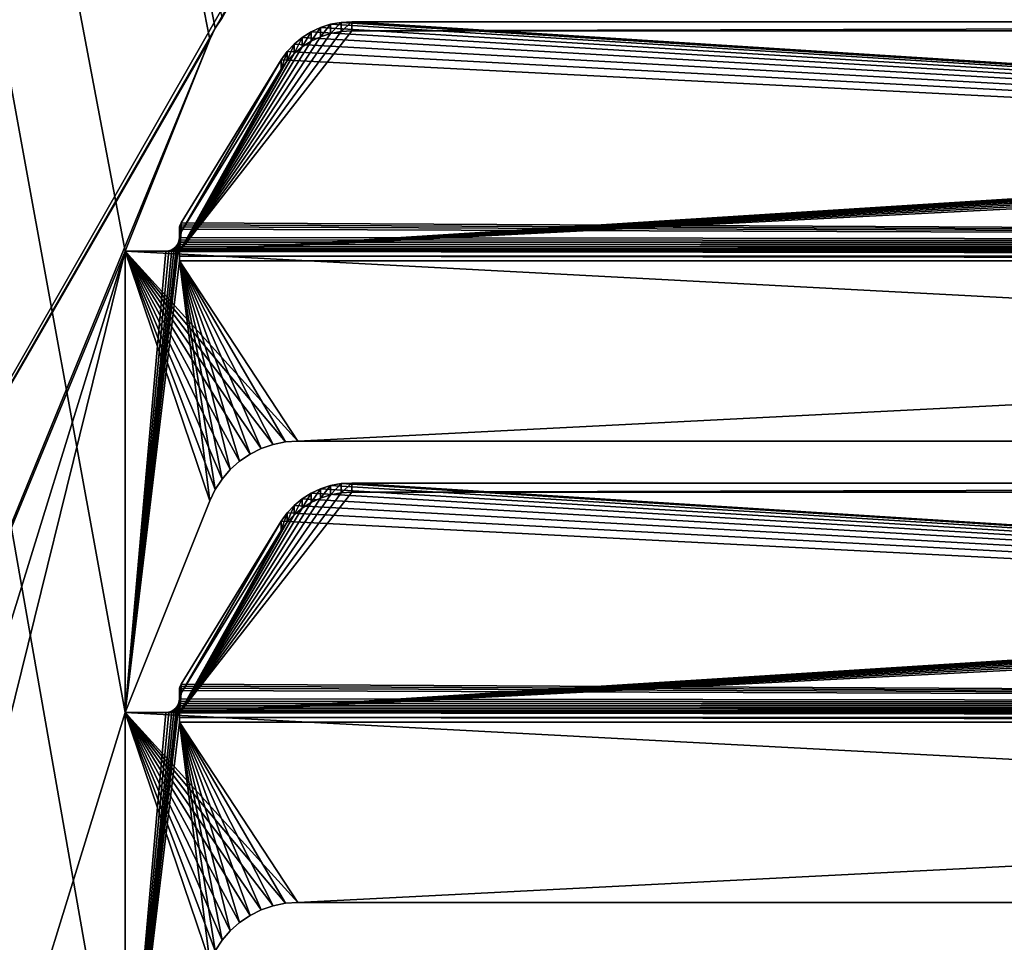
# Model space of a CAD drawing. Extents: x -547 to 547, y 0 to 578.
# Tile 267 of 472: x 87 to 123, y 72 to 106. Entities that reach past the tile are written whole.
import ezdxf

# ---------------------------------------------------------------- set-up
doc = ezdxf.new("R2010")
doc.units = 0
doc.header["$LTSCALE"] = 65.185185
for name, color, linetype in [('3', 7, 'CONTINUOUS'), ('332', 7, 'CONTINUOUS'), ('339', 7, 'CONTINUOUS'), ('464', 7, 'CONTINUOUS'), ('465', 7, 'CONTINUOUS'), ('503', 7, 'CONTINUOUS'), ('504', 7, 'CONTINUOUS'), ('505', 7, 'CONTINUOUS'), ('506', 7, 'CONTINUOUS'), ('507', 7, 'CONTINUOUS'), ('509', 7, 'CONTINUOUS'), ('510', 7, 'CONTINUOUS'), ('511', 7, 'CONTINUOUS'), ('512', 7, 'CONTINUOUS'), ('513', 7, 'CONTINUOUS'), ('543', 7, 'CONTINUOUS'), ('544', 7, 'CONTINUOUS'), ('545', 7, 'CONTINUOUS'), ('546', 7, 'CONTINUOUS'), ('548', 7, 'CONTINUOUS'), ('549', 7, 'CONTINUOUS'), ('550', 7, 'CONTINUOUS'), ('551', 7, 'CONTINUOUS'), ('552', 7, 'CONTINUOUS'), ('624', 7, 'CONTINUOUS'), ('626', 7, 'CONTINUOUS'), ('636', 7, 'CONTINUOUS'), ('638', 7, 'CONTINUOUS'), ('697', 7, 'CONTINUOUS'), ('698', 7, 'CONTINUOUS'), ('709', 7, 'CONTINUOUS'), ('710', 7, 'CONTINUOUS'), ('9', 7, 'CONTINUOUS')]:
    doc.layers.add(name, color=color, linetype=linetype)

msp = doc.modelspace()

# ---------------------------------------------------------------- linework, layer by layer
at = {"layer": '3', "color": 7, "linetype": 'CONTINUOUS'}
for points in [[(528.7, 1.5, -68), (-528.7, 1.5, -68), (528.7, 576.5, -68), (528.7, 1.5, -68)], [(528.7, 576.5, -68), (-528.7, 1.5, -68), (-528.7, 576.5, -68), (528.7, 576.5, -68)]]:
    msp.add_3dface(points, dxfattribs=at)
at = {"layer": '332', "color": 7, "linetype": 'CONTINUOUS'}
for points in [[(90.5, 12, 68), (90.5, 29, 68), (0, 576.5, 68), (90.5, 12, 68)], [(69.5, 97, 68), (90.5, 12, 68), (0, 576.5, 68), (69.5, 97, 68)], [(90.5, 29, 68), (90.5, 46, 68), (0, 576.5, 68), (90.5, 29, 68)], [(90.5, 46, 68), (90.5, 63, 68), (0, 576.5, 68), (90.5, 46, 68)], [(90.5, 63, 68), (90.5, 80, 68), (0, 576.5, 68), (90.5, 63, 68)], [(90.5, 80, 68), (90.5, 97, 68), (0, 576.5, 68), (90.5, 80, 68)], [(225.927, 105.604, 68), (226.18, 105.217, 68), (0, 576.5, 68), (225.927, 105.604, 68)], [(0, 576.5, 68), (226.18, 105.217, 68), (525, 1.5, 68), (0, 576.5, 68)], [(93.82, 105.217, 68), (94.073, 105.604, 68), (0, 576.5, 68), (93.82, 105.217, 68)], [(93.62, 104.8, 68), (93.82, 105.217, 68), (0, 576.5, 68), (93.62, 104.8, 68)], [(90.5, 97, 68), (93.62, 104.8, 68), (0, 576.5, 68), (90.5, 97, 68)], [(525, 576.5, 68), (0, 576.5, 68), (525, 1.5, 68), (525, 576.5, 68)], [(69.5, 80, 68), (90.5, 12, 68), (69.5, 97, 68), (69.5, 80, 68)], [(96.87, 90, 68), (223.13, 90, 68), (90.5, 97, 68), (96.87, 90, 68)], [(223.13, 90, 68), (229.5, 97, 68), (90.5, 97, 68), (223.13, 90, 68)], [(96.408, 89.969, 68), (96.87, 90, 68), (90.5, 97, 68), (96.408, 89.969, 68)], [(95.955, 89.878, 68), (96.408, 89.969, 68), (90.5, 97, 68), (95.955, 89.878, 68)], [(95.517, 89.728, 68), (95.955, 89.878, 68), (90.5, 97, 68), (95.517, 89.728, 68)], [(95.103, 89.522, 68), (95.517, 89.728, 68), (90.5, 97, 68), (95.103, 89.522, 68)], [(94.72, 89.262, 68), (95.103, 89.522, 68), (90.5, 97, 68), (94.72, 89.262, 68)], [(94.375, 88.955, 68), (94.72, 89.262, 68), (90.5, 97, 68), (94.375, 88.955, 68)], [(94.073, 88.604, 68), (94.375, 88.955, 68), (90.5, 97, 68), (94.073, 88.604, 68)], [(93.82, 88.217, 68), (94.073, 88.604, 68), (90.5, 97, 68), (93.82, 88.217, 68)], [(93.62, 87.8, 68), (93.82, 88.217, 68), (90.5, 97, 68), (93.62, 87.8, 68)], [(90.5, 80, 68), (93.62, 87.8, 68), (90.5, 97, 68), (90.5, 80, 68)], [(69.5, 63, 68), (90.5, 12, 68), (69.5, 80, 68), (69.5, 63, 68)], [(96.87, 73, 68), (223.13, 73, 68), (90.5, 80, 68), (96.87, 73, 68)], [(223.13, 73, 68), (229.5, 80, 68), (90.5, 80, 68), (223.13, 73, 68)], [(96.408, 72.969, 68), (96.87, 73, 68), (90.5, 80, 68), (96.408, 72.969, 68)], [(95.955, 72.878, 68), (96.408, 72.969, 68), (90.5, 80, 68), (95.955, 72.878, 68)], [(95.517, 72.728, 68), (95.955, 72.878, 68), (90.5, 80, 68), (95.517, 72.728, 68)], [(95.103, 72.522, 68), (95.517, 72.728, 68), (90.5, 80, 68), (95.103, 72.522, 68)], [(94.72, 72.262, 68), (95.103, 72.522, 68), (90.5, 80, 68), (94.72, 72.262, 68)], [(94.375, 71.955, 68), (94.72, 72.262, 68), (90.5, 80, 68), (94.375, 71.955, 68)], [(94.073, 71.604, 68), (94.375, 71.955, 68), (90.5, 80, 68), (94.073, 71.604, 68)], [(93.82, 71.217, 68), (94.073, 71.604, 68), (90.5, 80, 68), (93.82, 71.217, 68)], [(93.62, 70.8, 68), (93.82, 71.217, 68), (90.5, 80, 68), (93.62, 70.8, 68)], [(90.5, 63, 68), (93.62, 70.8, 68), (90.5, 80, 68), (90.5, 63, 68)]]:
    msp.add_3dface(points, dxfattribs=at)
at = {"layer": '339', "color": 3, "linetype": 'CONTINUOUS'}
for points in [[(-94.073, 105.604, 67), (349, 551.5, 67), (-93.82, 105.217, 67), (-94.073, 105.604, 67)], [(-93.82, 105.217, 67), (349, 551.5, 67), (-93.62, 104.8, 67), (-93.82, 105.217, 67)], [(-93.62, 104.8, 67), (349, 551.5, 67), (-90.5, 97, 67), (-93.62, 104.8, 67)], [(-90.5, 80, 67), (349, 551.5, 67), (-65.625, 105.955, 67), (-90.5, 80, 67)], [(349, 551.5, 67), (-90.5, 80, 67), (-90.5, 97, 67), (349, 551.5, 67)], [(65.927, 105.604, 67), (349, 551.5, 67), (66.18, 105.217, 67), (65.927, 105.604, 67)], [(66.18, 105.217, 67), (349, 551.5, 67), (66.38, 104.8, 67), (66.18, 105.217, 67)], [(66.38, 104.8, 67), (349, 551.5, 67), (69.5, 97, 67), (66.38, 104.8, 67)], [(349, 551.5, 67), (69.5, 63, 67), (69.5, 80, 67), (349, 551.5, 67)], [(69.5, 63, 67), (349, 551.5, 67), (93.82, 105.217, 67), (69.5, 63, 67)], [(349, 551.5, 67), (69.5, 80, 67), (69.5, 97, 67), (349, 551.5, 67)], [(93.82, 105.217, 67), (349, 551.5, 67), (94.073, 105.604, 67), (93.82, 105.217, 67)], [(93.62, 104.8, 67), (69.5, 63, 67), (93.82, 105.217, 67), (93.62, 104.8, 67)], [(69.5, 46, 67), (69.5, 63, 67), (93.62, 104.8, 67), (69.5, 46, 67)], [(90.5, 97, 67), (69.5, 46, 67), (93.62, 104.8, 67), (90.5, 97, 67)], [(92.5, 96.647, 67), (90.5, 80, 67), (92.487, 97.389, 67), (92.5, 96.647, 67)], [(92.487, 97.389, 67), (90.5, 80, 67), (92.45, 97.283, 67), (92.487, 97.389, 67)], [(92.45, 97.283, 67), (90.5, 80, 67), (92.391, 97.188, 67), (92.45, 97.283, 67)], [(92.5, 97.5, 67), (92.5, 96.647, 67), (92.487, 97.389, 67), (92.5, 97.5, 67)], [(69.5, 12, 67), (69.5, 29, 67), (90.5, 97, 67), (69.5, 12, 67)], [(90.5, 80, 67), (69.5, 12, 67), (90.5, 97, 67), (90.5, 80, 67)], [(69.5, 29, 67), (69.5, 46, 67), (90.5, 97, 67), (69.5, 29, 67)], [(92.391, 97.188, 67), (90.5, 80, 67), (92.312, 97.109, 67), (92.391, 97.188, 67)], [(92.312, 97.109, 67), (90.5, 80, 67), (92.217, 97.05, 67), (92.312, 97.109, 67)], [(92.217, 97.05, 67), (90.5, 80, 67), (92.111, 97.013, 67), (92.217, 97.05, 67)], [(92.111, 97.013, 67), (90.5, 80, 67), (92, 97, 67), (92.111, 97.013, 67)], [(92, 97, 67), (90.5, 80, 67), (90.5, 97, 67), (92, 97, 67)], [(93.62, 87.8, 67), (90.5, 80, 67), (92.5, 96.647, 67), (93.62, 87.8, 67)], [(93.82, 88.217, 67), (93.62, 87.8, 67), (92.5, 96.647, 67), (93.82, 88.217, 67)], [(94.073, 88.604, 67), (93.82, 88.217, 67), (92.5, 96.647, 67), (94.073, 88.604, 67)], [(94.375, 88.955, 67), (94.073, 88.604, 67), (92.5, 96.647, 67), (94.375, 88.955, 67)], [(94.72, 89.262, 67), (94.375, 88.955, 67), (92.5, 96.647, 67), (94.72, 89.262, 67)], [(95.103, 89.522, 67), (94.72, 89.262, 67), (92.5, 96.647, 67), (95.103, 89.522, 67)], [(95.517, 89.728, 67), (95.103, 89.522, 67), (92.5, 96.647, 67), (95.517, 89.728, 67)], [(95.955, 89.878, 67), (95.517, 89.728, 67), (92.5, 96.647, 67), (95.955, 89.878, 67)], [(96.408, 89.969, 67), (95.955, 89.878, 67), (92.5, 96.647, 67), (96.408, 89.969, 67)], [(96.87, 90, 67), (96.408, 89.969, 67), (92.5, 96.647, 67), (96.87, 90, 67)], [(96.87, 90, 67), (92.5, 96.647, 67), (227.5, 96.647, 67), (96.87, 90, 67)], [(223.13, 90, 67), (96.87, 90, 67), (227.5, 96.647, 67), (223.13, 90, 67)], [(92.5, 79.647, 67), (90.5, 63, 67), (92.487, 80.389, 67), (92.5, 79.647, 67)], [(92.487, 80.389, 67), (90.5, 63, 67), (92.45, 80.283, 67), (92.487, 80.389, 67)], [(92.45, 80.283, 67), (90.5, 63, 67), (92.391, 80.188, 67), (92.45, 80.283, 67)], [(92.5, 80.5, 67), (92.5, 79.647, 67), (92.487, 80.389, 67), (92.5, 80.5, 67)], [(90.5, 63, 67), (69.5, 12, 67), (90.5, 80, 67), (90.5, 63, 67)], [(92.391, 80.188, 67), (90.5, 63, 67), (92.312, 80.109, 67), (92.391, 80.188, 67)], [(92.312, 80.109, 67), (90.5, 63, 67), (92.217, 80.05, 67), (92.312, 80.109, 67)], [(92.217, 80.05, 67), (90.5, 63, 67), (92.111, 80.013, 67), (92.217, 80.05, 67)], [(92.111, 80.013, 67), (90.5, 63, 67), (92, 80, 67), (92.111, 80.013, 67)], [(92, 80, 67), (90.5, 63, 67), (90.5, 80, 67), (92, 80, 67)], [(93.62, 70.8, 67), (90.5, 63, 67), (92.5, 79.647, 67), (93.62, 70.8, 67)], [(93.82, 71.217, 67), (93.62, 70.8, 67), (92.5, 79.647, 67), (93.82, 71.217, 67)], [(94.073, 71.604, 67), (93.82, 71.217, 67), (92.5, 79.647, 67), (94.073, 71.604, 67)], [(94.375, 71.955, 67), (94.073, 71.604, 67), (92.5, 79.647, 67), (94.375, 71.955, 67)], [(94.72, 72.262, 67), (94.375, 71.955, 67), (92.5, 79.647, 67), (94.72, 72.262, 67)], [(95.103, 72.522, 67), (94.72, 72.262, 67), (92.5, 79.647, 67), (95.103, 72.522, 67)], [(95.517, 72.728, 67), (95.103, 72.522, 67), (92.5, 79.647, 67), (95.517, 72.728, 67)], [(95.955, 72.878, 67), (95.517, 72.728, 67), (92.5, 79.647, 67), (95.955, 72.878, 67)], [(96.408, 72.969, 67), (95.955, 72.878, 67), (92.5, 79.647, 67), (96.408, 72.969, 67)], [(96.87, 73, 67), (96.408, 72.969, 67), (92.5, 79.647, 67), (96.87, 73, 67)], [(96.87, 73, 67), (92.5, 79.647, 67), (227.5, 79.647, 67), (96.87, 73, 67)], [(223.13, 73, 67), (96.87, 73, 67), (227.5, 79.647, 67), (223.13, 73, 67)]]:
    msp.add_3dface(points, dxfattribs=at)
at = {"layer": '464', "color": 7, "linetype": 'CONTINUOUS'}
for points in [[(223.13, 73, 68), (96.87, 73, 68), (223.13, 73, 67.5), (223.13, 73, 68)], [(96.87, 73, 68), (223.13, 73, 67), (223.13, 73, 67.5), (96.87, 73, 68)], [(223.13, 73, 67), (96.87, 73, 68), (96.87, 73, 67.5), (223.13, 73, 67)], [(96.87, 73, 67), (223.13, 73, 67), (96.87, 73, 67.5), (96.87, 73, 67)]]:
    msp.add_3dface(points, dxfattribs=at)
at = {"layer": '465', "color": 7, "linetype": 'CONTINUOUS'}
for points in [[(96.408, 72.969, 68), (95.955, 72.878, 68), (96.408, 72.969, 67), (96.408, 72.969, 68)], [(95.955, 72.878, 68), (95.955, 72.878, 67), (96.408, 72.969, 67), (95.955, 72.878, 68)], [(96.87, 73, 68), (96.408, 72.969, 68), (96.87, 73, 67.5), (96.87, 73, 68)], [(96.408, 72.969, 68), (96.408, 72.969, 67), (96.87, 73, 67), (96.408, 72.969, 68)], [(96.408, 72.969, 68), (96.87, 73, 67), (96.87, 73, 67.5), (96.408, 72.969, 68)], [(95.517, 72.728, 68), (95.103, 72.522, 68), (95.517, 72.728, 67), (95.517, 72.728, 68)], [(95.103, 72.522, 68), (95.103, 72.522, 67), (95.517, 72.728, 67), (95.103, 72.522, 68)], [(95.955, 72.878, 68), (95.517, 72.728, 68), (95.955, 72.878, 67), (95.955, 72.878, 68)], [(95.517, 72.728, 68), (95.517, 72.728, 67), (95.955, 72.878, 67), (95.517, 72.728, 68)], [(94.72, 72.262, 68), (94.375, 71.955, 68), (94.72, 72.262, 67), (94.72, 72.262, 68)], [(94.375, 71.955, 68), (94.375, 71.955, 67), (94.72, 72.262, 67), (94.375, 71.955, 68)], [(95.103, 72.522, 68), (94.72, 72.262, 68), (95.103, 72.522, 67), (95.103, 72.522, 68)], [(94.72, 72.262, 68), (94.72, 72.262, 67), (95.103, 72.522, 67), (94.72, 72.262, 68)], [(94.375, 71.955, 68), (94.073, 71.604, 68), (94.375, 71.955, 67), (94.375, 71.955, 68)], [(94.073, 71.604, 68), (94.073, 71.604, 67), (94.375, 71.955, 67), (94.073, 71.604, 68)], [(94.073, 71.604, 68), (93.82, 71.217, 68), (94.073, 71.604, 67), (94.073, 71.604, 68)], [(93.82, 71.217, 68), (93.82, 71.217, 67), (94.073, 71.604, 67), (93.82, 71.217, 68)]]:
    msp.add_3dface(points, dxfattribs=at)
at = {"layer": '503', "color": 7, "linetype": 'CONTINUOUS'}
for points in [[(223.13, 90, 68), (96.87, 90, 68), (223.13, 90, 67.5), (223.13, 90, 68)], [(96.87, 90, 68), (223.13, 90, 67), (223.13, 90, 67.5), (96.87, 90, 68)], [(223.13, 90, 67), (96.87, 90, 68), (96.87, 90, 67.5), (223.13, 90, 67)], [(96.87, 90, 67), (223.13, 90, 67), (96.87, 90, 67.5), (96.87, 90, 67)]]:
    msp.add_3dface(points, dxfattribs=at)
at = {"layer": '504', "color": 7, "linetype": 'CONTINUOUS'}
for points in [[(95.517, 89.728, 68), (95.103, 89.522, 68), (95.517, 89.728, 67), (95.517, 89.728, 68)], [(95.103, 89.522, 68), (95.103, 89.522, 67), (95.517, 89.728, 67), (95.103, 89.522, 68)], [(95.955, 89.878, 68), (95.517, 89.728, 68), (95.955, 89.878, 67), (95.955, 89.878, 68)], [(95.517, 89.728, 68), (95.517, 89.728, 67), (95.955, 89.878, 67), (95.517, 89.728, 68)], [(96.408, 89.969, 68), (95.955, 89.878, 68), (96.408, 89.969, 67), (96.408, 89.969, 68)], [(95.955, 89.878, 68), (95.955, 89.878, 67), (96.408, 89.969, 67), (95.955, 89.878, 68)], [(96.87, 90, 68), (96.408, 89.969, 68), (96.87, 90, 67.5), (96.87, 90, 68)], [(96.408, 89.969, 68), (96.408, 89.969, 67), (96.87, 90, 67), (96.408, 89.969, 68)], [(96.408, 89.969, 68), (96.87, 90, 67), (96.87, 90, 67.5), (96.408, 89.969, 68)], [(95.103, 89.522, 68), (94.72, 89.262, 68), (95.103, 89.522, 67), (95.103, 89.522, 68)], [(94.72, 89.262, 68), (94.72, 89.262, 67), (95.103, 89.522, 67), (94.72, 89.262, 68)], [(94.375, 88.955, 68), (94.073, 88.604, 68), (94.375, 88.955, 67), (94.375, 88.955, 68)], [(94.073, 88.604, 68), (94.073, 88.604, 67), (94.375, 88.955, 67), (94.073, 88.604, 68)], [(94.72, 89.262, 68), (94.375, 88.955, 68), (94.72, 89.262, 67), (94.72, 89.262, 68)], [(94.375, 88.955, 68), (94.375, 88.955, 67), (94.72, 89.262, 67), (94.375, 88.955, 68)], [(94.073, 88.604, 68), (93.82, 88.217, 68), (94.073, 88.604, 67), (94.073, 88.604, 68)], [(93.82, 88.217, 68), (93.82, 88.217, 67), (94.073, 88.604, 67), (93.82, 88.217, 68)], [(93.82, 88.217, 68), (93.62, 87.8, 68), (93.82, 88.217, 67), (93.82, 88.217, 68)], [(93.82, 88.217, 67), (93.62, 87.8, 68), (93.62, 87.8, 67.5), (93.82, 88.217, 67)], [(93.62, 87.8, 67), (93.82, 88.217, 67), (93.62, 87.8, 67.5), (93.62, 87.8, 67)]]:
    msp.add_3dface(points, dxfattribs=at)
at = {"layer": '505', "color": 7, "linetype": 'CONTINUOUS'}
for points in [[(93.62, 87.8, 68), (90.5, 80, 68), (93.62, 87.8, 67.5), (93.62, 87.8, 68)], [(90.5, 80, 68), (90.5, 80, 67), (93.62, 87.8, 67), (90.5, 80, 68)], [(90.5, 80, 68), (93.62, 87.8, 67), (93.62, 87.8, 67.5), (90.5, 80, 68)]]:
    msp.add_3dface(points, dxfattribs=at)
at = {"layer": '506', "color": 7, "linetype": 'CONTINUOUS'}
for points in [[(90.5, 80, 68), (229.5, 80, 68), (92, 80, 67.969), (90.5, 80, 68)], [(90.5, 80, 67), (90.5, 80, 68), (92, 80, 67.969), (90.5, 80, 67)], [(92, 80, 67), (90.5, 80, 67), (92, 80, 67.969), (92, 80, 67)], [(229.5, 80, 68), (228, 80, 67.969), (92, 80, 67.969), (229.5, 80, 68)]]:
    msp.add_3dface(points, dxfattribs=at)
at = {"layer": '507', "color": 7, "linetype": 'CONTINUOUS'}
for points in [[(92.5, 80.814, 67.704), (92.5, 80.5, 67), (92.5, 80.5, 67.818), (92.5, 80.814, 67.704)], [(92.5, 80.5, 67), (92.5, 80.814, 67.704), (92.5, 80.472, 66.764), (92.5, 80.5, 67)], [(92.5, 79.647, 67), (92.5, 80.5, 67), (92.5, 79.821, 66.985), (92.5, 79.647, 67)], [(92.5, 79.821, 66.985), (92.5, 80.5, 67), (92.5, 79.989, 66.94), (92.5, 79.821, 66.985)], [(92.5, 79.989, 66.94), (92.5, 80.5, 67), (92.5, 80.472, 66.764), (92.5, 79.989, 66.94)]]:
    msp.add_3dface(points, dxfattribs=at)
at = {"layer": '509', "color": 7, "linetype": 'CONTINUOUS'}
for points in [[(97.351, 88.08, 65.059), (227.529, 80.331, 67.879), (97.703, 88.243, 65), (97.351, 88.08, 65.059)], [(97.703, 88.243, 65), (227.529, 80.331, 67.879), (98.074, 88.361, 64.957), (97.703, 88.243, 65)], [(98.074, 88.361, 64.957), (227.529, 80.331, 67.879), (98.459, 88.433, 64.931), (98.074, 88.361, 64.957)], [(98.459, 88.433, 64.931), (227.529, 80.331, 67.879), (98.851, 88.457, 64.922), (98.459, 88.433, 64.931)], [(98.851, 88.457, 64.922), (227.529, 80.331, 67.879), (221.149, 88.457, 64.922), (98.851, 88.457, 64.922)], [(96.73, 87.632, 65.222), (227.529, 80.331, 67.879), (97.025, 87.875, 65.134), (96.73, 87.632, 65.222)], [(97.025, 87.875, 65.134), (227.529, 80.331, 67.879), (97.351, 88.08, 65.059), (97.025, 87.875, 65.134)], [(96.471, 87.354, 65.323), (227.529, 80.331, 67.879), (96.73, 87.632, 65.222), (96.471, 87.354, 65.323)], [(96.253, 87.048, 65.435), (227.529, 80.331, 67.879), (96.471, 87.354, 65.323), (96.253, 87.048, 65.435)], [(92.567, 81.049, 67.618), (227.529, 80.331, 67.879), (96.253, 87.048, 65.435), (92.567, 81.049, 67.618)], [(92.508, 80.895, 67.674), (227.529, 80.331, 67.879), (92.53, 80.974, 67.645), (92.508, 80.895, 67.674)], [(92.53, 80.974, 67.645), (227.529, 80.331, 67.879), (92.567, 81.049, 67.618), (92.53, 80.974, 67.645)], [(92.5, 80.814, 67.704), (227.529, 80.331, 67.879), (92.508, 80.895, 67.674), (92.5, 80.814, 67.704)], [(92.5, 80.814, 67.704), (92.5, 80.5, 67.818), (227.529, 80.331, 67.879), (92.5, 80.814, 67.704)], [(92.471, 80.331, 67.879), (227.529, 80.331, 67.879), (92.493, 80.414, 67.849), (92.471, 80.331, 67.879)], [(227.529, 80.331, 67.879), (92.5, 80.5, 67.818), (92.493, 80.414, 67.849), (227.529, 80.331, 67.879)]]:
    msp.add_3dface(points, dxfattribs=at)
at = {"layer": '510', "color": 7, "linetype": 'CONTINUOUS'}
for points in [[(92.428, 80.241, 67.91), (92.365, 80.158, 67.934), (227.572, 80.241, 67.91), (92.428, 80.241, 67.91)], [(227.572, 80.241, 67.91), (92.365, 80.158, 67.934), (227.635, 80.158, 67.934), (227.572, 80.241, 67.91)], [(227.529, 80.331, 67.879), (92.471, 80.331, 67.879), (92.428, 80.241, 67.91), (227.529, 80.331, 67.879)], [(227.529, 80.331, 67.879), (92.428, 80.241, 67.91), (227.572, 80.241, 67.91), (227.529, 80.331, 67.879)], [(92, 80, 67.969), (228, 80, 67.969), (227.899, 80.01, 67.967), (92, 80, 67.969)], [(92.101, 80.01, 67.967), (92, 80, 67.969), (227.899, 80.01, 67.967), (92.101, 80.01, 67.967)], [(92.197, 80.041, 67.961), (92.101, 80.01, 67.967), (227.803, 80.041, 67.961), (92.197, 80.041, 67.961)], [(227.803, 80.041, 67.961), (92.101, 80.01, 67.967), (227.899, 80.01, 67.967), (227.803, 80.041, 67.961)], [(92.287, 80.09, 67.95), (92.197, 80.041, 67.961), (227.713, 80.09, 67.95), (92.287, 80.09, 67.95)], [(227.713, 80.09, 67.95), (92.197, 80.041, 67.961), (227.803, 80.041, 67.961), (227.713, 80.09, 67.95)], [(92.365, 80.158, 67.934), (92.287, 80.09, 67.95), (227.635, 80.158, 67.934), (92.365, 80.158, 67.934)], [(227.635, 80.158, 67.934), (92.287, 80.09, 67.95), (227.713, 80.09, 67.95), (227.635, 80.158, 67.934)]]:
    msp.add_3dface(points, dxfattribs=at)
at = {"layer": '511', "color": 7, "linetype": 'CONTINUOUS'}
for points in [[(92.5, 79.821, 66.985), (92.5, 79.989, 66.94), (227.5, 79.821, 66.985), (92.5, 79.821, 66.985)], [(92.5, 79.989, 66.94), (227.5, 79.989, 66.94), (227.5, 79.821, 66.985), (92.5, 79.989, 66.94)], [(227.5, 79.647, 67), (92.5, 79.647, 67), (92.5, 79.821, 66.985), (227.5, 79.647, 67)], [(227.5, 79.647, 67), (92.5, 79.821, 66.985), (227.5, 79.821, 66.985), (227.5, 79.647, 67)]]:
    msp.add_3dface(points, dxfattribs=at)
at = {"layer": '512', "color": 7, "linetype": 'CONTINUOUS'}
for points in [[(221.149, 88.115, 63.982), (92.5, 79.989, 66.94), (98.851, 88.115, 63.982), (221.149, 88.115, 63.982)], [(92.5, 79.989, 66.94), (221.149, 88.115, 63.982), (221.541, 88.091, 63.991), (92.5, 79.989, 66.94)], [(98.851, 88.115, 63.982), (92.5, 79.989, 66.94), (98.459, 88.091, 63.991), (98.851, 88.115, 63.982)], [(98.459, 88.091, 63.991), (92.5, 79.989, 66.94), (98.074, 88.019, 64.017), (98.459, 88.091, 63.991)], [(221.926, 88.019, 64.017), (92.5, 79.989, 66.94), (221.541, 88.091, 63.991), (221.926, 88.019, 64.017)], [(98.074, 88.019, 64.017), (92.5, 79.989, 66.94), (97.703, 87.901, 64.06), (98.074, 88.019, 64.017)], [(222.297, 87.901, 64.06), (92.5, 79.989, 66.94), (221.926, 88.019, 64.017), (222.297, 87.901, 64.06)], [(97.703, 87.901, 64.06), (92.5, 79.989, 66.94), (97.351, 87.738, 64.12), (97.703, 87.901, 64.06)], [(222.649, 87.738, 64.12), (92.5, 79.989, 66.94), (222.297, 87.901, 64.06), (222.649, 87.738, 64.12)], [(97.351, 87.738, 64.12), (92.5, 79.989, 66.94), (97.025, 87.533, 64.194), (97.351, 87.738, 64.12)], [(222.975, 87.533, 64.194), (92.5, 79.989, 66.94), (222.649, 87.738, 64.12), (222.975, 87.533, 64.194)], [(97.025, 87.533, 64.194), (92.5, 79.989, 66.94), (96.73, 87.29, 64.283), (97.025, 87.533, 64.194)], [(223.27, 87.29, 64.283), (92.5, 79.989, 66.94), (222.975, 87.533, 64.194), (223.27, 87.29, 64.283)], [(96.73, 87.29, 64.283), (92.5, 79.989, 66.94), (96.471, 87.012, 64.384), (96.73, 87.29, 64.283)], [(223.529, 87.012, 64.384), (92.5, 79.989, 66.94), (223.27, 87.29, 64.283), (223.529, 87.012, 64.384)], [(96.471, 87.012, 64.384), (92.5, 79.989, 66.94), (96.253, 86.706, 64.495), (96.471, 87.012, 64.384)], [(223.747, 86.706, 64.495), (92.5, 79.989, 66.94), (223.529, 87.012, 64.384), (223.747, 86.706, 64.495)], [(96.253, 86.706, 64.495), (92.5, 79.989, 66.94), (92.567, 80.707, 66.679), (96.253, 86.706, 64.495)], [(227.433, 80.707, 66.679), (92.5, 79.989, 66.94), (223.747, 86.706, 64.495), (227.433, 80.707, 66.679)], [(92.567, 80.707, 66.679), (92.5, 79.989, 66.94), (92.53, 80.632, 66.706), (92.567, 80.707, 66.679)], [(227.47, 80.632, 66.706), (92.5, 79.989, 66.94), (227.433, 80.707, 66.679), (227.47, 80.632, 66.706)], [(92.53, 80.632, 66.706), (92.5, 79.989, 66.94), (92.508, 80.553, 66.734), (92.53, 80.632, 66.706)], [(227.492, 80.553, 66.734), (92.5, 79.989, 66.94), (227.47, 80.632, 66.706), (227.492, 80.553, 66.734)], [(92.5, 79.989, 66.94), (92.5, 80.472, 66.764), (92.508, 80.553, 66.734), (92.5, 79.989, 66.94)], [(227.5, 80.472, 66.764), (92.5, 79.989, 66.94), (227.492, 80.553, 66.734), (227.5, 80.472, 66.764)], [(92.5, 79.989, 66.94), (227.5, 80.472, 66.764), (227.5, 79.989, 66.94), (92.5, 79.989, 66.94)]]:
    msp.add_3dface(points, dxfattribs=at)
at = {"layer": '513', "color": 7, "linetype": 'CONTINUOUS'}
for points in [[(98.851, 88.457, 64.922), (221.149, 88.457, 64.922), (98.851, 88.115, 63.982), (98.851, 88.457, 64.922)], [(221.149, 88.457, 64.922), (221.149, 88.115, 63.982), (98.851, 88.115, 63.982), (221.149, 88.457, 64.922)]]:
    msp.add_3dface(points, dxfattribs=at)
at = {"layer": '543', "color": 7, "linetype": 'CONTINUOUS'}
for points in [[(94.073, 105.604, 68), (93.82, 105.217, 68), (94.073, 105.604, 67), (94.073, 105.604, 68)], [(93.82, 105.217, 68), (93.82, 105.217, 67), (94.073, 105.604, 67), (93.82, 105.217, 68)], [(93.82, 105.217, 68), (93.62, 104.8, 68), (93.82, 105.217, 67), (93.82, 105.217, 68)], [(93.82, 105.217, 67), (93.62, 104.8, 68), (93.62, 104.8, 67.5), (93.82, 105.217, 67)], [(93.62, 104.8, 67), (93.82, 105.217, 67), (93.62, 104.8, 67.5), (93.62, 104.8, 67)]]:
    msp.add_3dface(points, dxfattribs=at)
at = {"layer": '544', "color": 7, "linetype": 'CONTINUOUS'}
for points in [[(93.62, 104.8, 68), (90.5, 97, 68), (93.62, 104.8, 67.5), (93.62, 104.8, 68)], [(90.5, 97, 68), (90.5, 97, 67), (93.62, 104.8, 67), (90.5, 97, 68)], [(90.5, 97, 68), (93.62, 104.8, 67), (93.62, 104.8, 67.5), (90.5, 97, 68)]]:
    msp.add_3dface(points, dxfattribs=at)
at = {"layer": '545', "color": 7, "linetype": 'CONTINUOUS'}
for points in [[(90.5, 97, 68), (229.5, 97, 68), (92, 97, 67.969), (90.5, 97, 68)], [(90.5, 97, 67), (90.5, 97, 68), (92, 97, 67.969), (90.5, 97, 67)], [(92, 97, 67), (90.5, 97, 67), (92, 97, 67.969), (92, 97, 67)], [(229.5, 97, 68), (228, 97, 67.969), (92, 97, 67.969), (229.5, 97, 68)]]:
    msp.add_3dface(points, dxfattribs=at)
at = {"layer": '546', "color": 7, "linetype": 'CONTINUOUS'}
for points in [[(92.5, 97.814, 67.704), (92.5, 97.5, 67), (92.5, 97.5, 67.818), (92.5, 97.814, 67.704)], [(92.5, 97.5, 67), (92.5, 97.814, 67.704), (92.5, 97.472, 66.764), (92.5, 97.5, 67)], [(92.5, 96.647, 67), (92.5, 97.5, 67), (92.5, 96.821, 66.985), (92.5, 96.647, 67)], [(92.5, 96.821, 66.985), (92.5, 97.5, 67), (92.5, 96.989, 66.94), (92.5, 96.821, 66.985)], [(92.5, 96.989, 66.94), (92.5, 97.5, 67), (92.5, 97.472, 66.764), (92.5, 96.989, 66.94)]]:
    msp.add_3dface(points, dxfattribs=at)
at = {"layer": '548', "color": 7, "linetype": 'CONTINUOUS'}
for points in [[(97.703, 105.243, 65), (227.529, 97.331, 67.879), (98.074, 105.361, 64.957), (97.703, 105.243, 65)], [(98.074, 105.361, 64.957), (227.529, 97.331, 67.879), (98.459, 105.433, 64.931), (98.074, 105.361, 64.957)], [(98.459, 105.433, 64.931), (227.529, 97.331, 67.879), (98.851, 105.457, 64.922), (98.459, 105.433, 64.931)], [(98.851, 105.457, 64.922), (227.529, 97.331, 67.879), (221.149, 105.457, 64.922), (98.851, 105.457, 64.922)], [(97.025, 104.875, 65.134), (227.529, 97.331, 67.879), (97.351, 105.08, 65.059), (97.025, 104.875, 65.134)], [(97.351, 105.08, 65.059), (227.529, 97.331, 67.879), (97.703, 105.243, 65), (97.351, 105.08, 65.059)], [(96.471, 104.354, 65.323), (227.529, 97.331, 67.879), (96.73, 104.632, 65.222), (96.471, 104.354, 65.323)], [(96.73, 104.632, 65.222), (227.529, 97.331, 67.879), (97.025, 104.875, 65.134), (96.73, 104.632, 65.222)], [(96.253, 104.048, 65.435), (227.529, 97.331, 67.879), (96.471, 104.354, 65.323), (96.253, 104.048, 65.435)], [(92.567, 98.049, 67.618), (227.529, 97.331, 67.879), (96.253, 104.048, 65.435), (92.567, 98.049, 67.618)], [(92.53, 97.974, 67.645), (227.529, 97.331, 67.879), (92.567, 98.049, 67.618), (92.53, 97.974, 67.645)], [(92.5, 97.814, 67.704), (227.529, 97.331, 67.879), (92.508, 97.895, 67.674), (92.5, 97.814, 67.704)], [(92.5, 97.814, 67.704), (92.5, 97.5, 67.818), (227.529, 97.331, 67.879), (92.5, 97.814, 67.704)], [(92.508, 97.895, 67.674), (227.529, 97.331, 67.879), (92.53, 97.974, 67.645), (92.508, 97.895, 67.674)], [(92.471, 97.331, 67.879), (227.529, 97.331, 67.879), (92.493, 97.414, 67.849), (92.471, 97.331, 67.879)], [(227.529, 97.331, 67.879), (92.5, 97.5, 67.818), (92.493, 97.414, 67.849), (227.529, 97.331, 67.879)]]:
    msp.add_3dface(points, dxfattribs=at)
at = {"layer": '549', "color": 7, "linetype": 'CONTINUOUS'}
for points in [[(227.529, 97.331, 67.879), (92.471, 97.331, 67.879), (92.428, 97.241, 67.91), (227.529, 97.331, 67.879)], [(227.529, 97.331, 67.879), (92.428, 97.241, 67.91), (227.572, 97.241, 67.91), (227.529, 97.331, 67.879)], [(92, 97, 67.969), (228, 97, 67.969), (227.899, 97.01, 67.967), (92, 97, 67.969)], [(92.101, 97.01, 67.967), (92, 97, 67.969), (227.899, 97.01, 67.967), (92.101, 97.01, 67.967)], [(92.197, 97.041, 67.961), (92.101, 97.01, 67.967), (227.803, 97.041, 67.961), (92.197, 97.041, 67.961)], [(227.803, 97.041, 67.961), (92.101, 97.01, 67.967), (227.899, 97.01, 67.967), (227.803, 97.041, 67.961)], [(92.287, 97.09, 67.95), (92.197, 97.041, 67.961), (227.713, 97.09, 67.95), (92.287, 97.09, 67.95)], [(227.713, 97.09, 67.95), (92.197, 97.041, 67.961), (227.803, 97.041, 67.961), (227.713, 97.09, 67.95)], [(92.365, 97.158, 67.934), (92.287, 97.09, 67.95), (227.635, 97.158, 67.934), (92.365, 97.158, 67.934)], [(227.635, 97.158, 67.934), (92.287, 97.09, 67.95), (227.713, 97.09, 67.95), (227.635, 97.158, 67.934)], [(92.428, 97.241, 67.91), (92.365, 97.158, 67.934), (227.572, 97.241, 67.91), (92.428, 97.241, 67.91)], [(227.572, 97.241, 67.91), (92.365, 97.158, 67.934), (227.635, 97.158, 67.934), (227.572, 97.241, 67.91)]]:
    msp.add_3dface(points, dxfattribs=at)
at = {"layer": '550', "color": 7, "linetype": 'CONTINUOUS'}
for points in [[(92.5, 96.821, 66.985), (92.5, 96.989, 66.94), (227.5, 96.821, 66.985), (92.5, 96.821, 66.985)], [(92.5, 96.989, 66.94), (227.5, 96.989, 66.94), (227.5, 96.821, 66.985), (92.5, 96.989, 66.94)], [(227.5, 96.647, 67), (92.5, 96.647, 67), (92.5, 96.821, 66.985), (227.5, 96.647, 67)], [(227.5, 96.647, 67), (92.5, 96.821, 66.985), (227.5, 96.821, 66.985), (227.5, 96.647, 67)]]:
    msp.add_3dface(points, dxfattribs=at)
at = {"layer": '551', "color": 7, "linetype": 'CONTINUOUS'}
for points in [[(221.149, 105.115, 63.982), (92.5, 96.989, 66.94), (98.851, 105.115, 63.982), (221.149, 105.115, 63.982)], [(92.5, 96.989, 66.94), (221.149, 105.115, 63.982), (221.541, 105.091, 63.991), (92.5, 96.989, 66.94)], [(98.851, 105.115, 63.982), (92.5, 96.989, 66.94), (98.459, 105.091, 63.991), (98.851, 105.115, 63.982)], [(98.459, 105.091, 63.991), (92.5, 96.989, 66.94), (98.074, 105.019, 64.017), (98.459, 105.091, 63.991)], [(221.926, 105.019, 64.017), (92.5, 96.989, 66.94), (221.541, 105.091, 63.991), (221.926, 105.019, 64.017)], [(98.074, 105.019, 64.017), (92.5, 96.989, 66.94), (97.703, 104.901, 64.06), (98.074, 105.019, 64.017)], [(222.297, 104.901, 64.06), (92.5, 96.989, 66.94), (221.926, 105.019, 64.017), (222.297, 104.901, 64.06)], [(97.703, 104.901, 64.06), (92.5, 96.989, 66.94), (97.351, 104.738, 64.12), (97.703, 104.901, 64.06)], [(222.649, 104.738, 64.12), (92.5, 96.989, 66.94), (222.297, 104.901, 64.06), (222.649, 104.738, 64.12)], [(97.351, 104.738, 64.12), (92.5, 96.989, 66.94), (97.025, 104.533, 64.194), (97.351, 104.738, 64.12)], [(222.975, 104.533, 64.194), (92.5, 96.989, 66.94), (222.649, 104.738, 64.12), (222.975, 104.533, 64.194)], [(97.025, 104.533, 64.194), (92.5, 96.989, 66.94), (96.73, 104.29, 64.283), (97.025, 104.533, 64.194)], [(223.27, 104.29, 64.283), (92.5, 96.989, 66.94), (222.975, 104.533, 64.194), (223.27, 104.29, 64.283)], [(96.73, 104.29, 64.283), (92.5, 96.989, 66.94), (96.471, 104.012, 64.384), (96.73, 104.29, 64.283)], [(223.529, 104.012, 64.384), (92.5, 96.989, 66.94), (223.27, 104.29, 64.283), (223.529, 104.012, 64.384)], [(96.471, 104.012, 64.384), (92.5, 96.989, 66.94), (96.253, 103.706, 64.495), (96.471, 104.012, 64.384)], [(223.747, 103.706, 64.495), (92.5, 96.989, 66.94), (223.529, 104.012, 64.384), (223.747, 103.706, 64.495)], [(96.253, 103.706, 64.495), (92.5, 96.989, 66.94), (92.567, 97.707, 66.679), (96.253, 103.706, 64.495)], [(227.433, 97.707, 66.679), (92.5, 96.989, 66.94), (223.747, 103.706, 64.495), (227.433, 97.707, 66.679)], [(92.567, 97.707, 66.679), (92.5, 96.989, 66.94), (92.53, 97.632, 66.706), (92.567, 97.707, 66.679)], [(227.47, 97.632, 66.706), (92.5, 96.989, 66.94), (227.433, 97.707, 66.679), (227.47, 97.632, 66.706)], [(92.53, 97.632, 66.706), (92.5, 96.989, 66.94), (92.508, 97.553, 66.734), (92.53, 97.632, 66.706)], [(227.492, 97.553, 66.734), (92.5, 96.989, 66.94), (227.47, 97.632, 66.706), (227.492, 97.553, 66.734)], [(92.5, 96.989, 66.94), (92.5, 97.472, 66.764), (92.508, 97.553, 66.734), (92.5, 96.989, 66.94)], [(227.5, 97.472, 66.764), (92.5, 96.989, 66.94), (227.492, 97.553, 66.734), (227.5, 97.472, 66.764)], [(92.5, 96.989, 66.94), (227.5, 97.472, 66.764), (227.5, 96.989, 66.94), (92.5, 96.989, 66.94)]]:
    msp.add_3dface(points, dxfattribs=at)
at = {"layer": '552', "color": 7, "linetype": 'CONTINUOUS'}
for points in [[(98.851, 105.457, 64.922), (221.149, 105.457, 64.922), (98.851, 105.115, 63.982), (98.851, 105.457, 64.922)], [(221.149, 105.457, 64.922), (221.149, 105.115, 63.982), (98.851, 105.115, 63.982), (221.149, 105.457, 64.922)]]:
    msp.add_3dface(points, dxfattribs=at)
at = {"layer": '624', "color": 7, "linetype": 'CONTINUOUS'}
for points in [[(92.567, 81.049, 67.618), (96.253, 87.048, 65.435), (92.567, 80.707, 66.679), (92.567, 81.049, 67.618)], [(96.253, 87.048, 65.435), (96.253, 86.706, 64.495), (92.567, 80.707, 66.679), (96.253, 87.048, 65.435)]]:
    msp.add_3dface(points, dxfattribs=at)
at = {"layer": '626', "color": 7, "linetype": 'CONTINUOUS'}
for points in [[(97.351, 88.08, 65.059), (97.703, 88.243, 65), (97.351, 87.738, 64.12), (97.351, 88.08, 65.059)], [(97.703, 88.243, 65), (97.703, 87.901, 64.06), (97.351, 87.738, 64.12), (97.703, 88.243, 65)], [(97.703, 88.243, 65), (98.074, 88.361, 64.957), (97.703, 87.901, 64.06), (97.703, 88.243, 65)], [(98.074, 88.361, 64.957), (98.074, 88.019, 64.017), (97.703, 87.901, 64.06), (98.074, 88.361, 64.957)], [(98.074, 88.361, 64.957), (98.459, 88.433, 64.931), (98.074, 88.019, 64.017), (98.074, 88.361, 64.957)], [(98.459, 88.433, 64.931), (98.459, 88.091, 63.991), (98.074, 88.019, 64.017), (98.459, 88.433, 64.931)], [(98.459, 88.433, 64.931), (98.851, 88.457, 64.922), (98.459, 88.091, 63.991), (98.459, 88.433, 64.931)], [(98.851, 88.457, 64.922), (98.851, 88.115, 63.982), (98.459, 88.091, 63.991), (98.851, 88.457, 64.922)], [(96.73, 87.632, 65.222), (97.025, 87.875, 65.134), (96.73, 87.29, 64.283), (96.73, 87.632, 65.222)], [(97.025, 87.875, 65.134), (97.025, 87.533, 64.194), (96.73, 87.29, 64.283), (97.025, 87.875, 65.134)], [(97.025, 87.875, 65.134), (97.351, 88.08, 65.059), (97.025, 87.533, 64.194), (97.025, 87.875, 65.134)], [(97.351, 88.08, 65.059), (97.351, 87.738, 64.12), (97.025, 87.533, 64.194), (97.351, 88.08, 65.059)], [(96.471, 87.354, 65.323), (96.73, 87.632, 65.222), (96.471, 87.012, 64.384), (96.471, 87.354, 65.323)], [(96.73, 87.632, 65.222), (96.73, 87.29, 64.283), (96.471, 87.012, 64.384), (96.73, 87.632, 65.222)], [(96.253, 87.048, 65.435), (96.471, 87.354, 65.323), (96.253, 86.706, 64.495), (96.253, 87.048, 65.435)], [(96.471, 87.354, 65.323), (96.471, 87.012, 64.384), (96.253, 86.706, 64.495), (96.471, 87.354, 65.323)]]:
    msp.add_3dface(points, dxfattribs=at)
at = {"layer": '636', "color": 7, "linetype": 'CONTINUOUS'}
for points in [[(92.567, 98.049, 67.618), (96.253, 104.048, 65.435), (92.567, 97.707, 66.679), (92.567, 98.049, 67.618)], [(96.253, 104.048, 65.435), (96.253, 103.706, 64.495), (92.567, 97.707, 66.679), (96.253, 104.048, 65.435)]]:
    msp.add_3dface(points, dxfattribs=at)
at = {"layer": '638', "color": 7, "linetype": 'CONTINUOUS'}
for points in [[(97.703, 105.243, 65), (98.074, 105.361, 64.957), (97.703, 104.901, 64.06), (97.703, 105.243, 65)], [(98.074, 105.361, 64.957), (98.074, 105.019, 64.017), (97.703, 104.901, 64.06), (98.074, 105.361, 64.957)], [(98.074, 105.361, 64.957), (98.459, 105.433, 64.931), (98.074, 105.019, 64.017), (98.074, 105.361, 64.957)], [(98.459, 105.433, 64.931), (98.459, 105.091, 63.991), (98.074, 105.019, 64.017), (98.459, 105.433, 64.931)], [(98.459, 105.433, 64.931), (98.851, 105.457, 64.922), (98.459, 105.091, 63.991), (98.459, 105.433, 64.931)], [(98.851, 105.457, 64.922), (98.851, 105.115, 63.982), (98.459, 105.091, 63.991), (98.851, 105.457, 64.922)], [(97.025, 104.875, 65.134), (97.351, 105.08, 65.059), (97.025, 104.533, 64.194), (97.025, 104.875, 65.134)], [(97.351, 105.08, 65.059), (97.351, 104.738, 64.12), (97.025, 104.533, 64.194), (97.351, 105.08, 65.059)], [(97.351, 105.08, 65.059), (97.703, 105.243, 65), (97.351, 104.738, 64.12), (97.351, 105.08, 65.059)], [(97.703, 105.243, 65), (97.703, 104.901, 64.06), (97.351, 104.738, 64.12), (97.703, 105.243, 65)], [(96.471, 104.354, 65.323), (96.73, 104.632, 65.222), (96.471, 104.012, 64.384), (96.471, 104.354, 65.323)], [(96.73, 104.632, 65.222), (96.73, 104.29, 64.283), (96.471, 104.012, 64.384), (96.73, 104.632, 65.222)], [(96.73, 104.632, 65.222), (97.025, 104.875, 65.134), (96.73, 104.29, 64.283), (96.73, 104.632, 65.222)], [(97.025, 104.875, 65.134), (97.025, 104.533, 64.194), (96.73, 104.29, 64.283), (97.025, 104.875, 65.134)], [(96.253, 104.048, 65.435), (96.471, 104.354, 65.323), (96.253, 103.706, 64.495), (96.253, 104.048, 65.435)], [(96.471, 104.354, 65.323), (96.471, 104.012, 64.384), (96.253, 103.706, 64.495), (96.471, 104.354, 65.323)]]:
    msp.add_3dface(points, dxfattribs=at)
at = {"layer": '697', "color": 7, "linetype": 'CONTINUOUS'}
for points in [[(92.391, 80.188, 67), (92.365, 80.158, 67.934), (92.428, 80.241, 67.91), (92.391, 80.188, 67)], [(92.45, 80.283, 67), (92.391, 80.188, 67), (92.428, 80.241, 67.91), (92.45, 80.283, 67)], [(92.471, 80.331, 67.879), (92.45, 80.283, 67), (92.428, 80.241, 67.91), (92.471, 80.331, 67.879)], [(92.487, 80.389, 67), (92.45, 80.283, 67), (92.471, 80.331, 67.879), (92.487, 80.389, 67)], [(92.487, 80.389, 67), (92.471, 80.331, 67.879), (92.493, 80.414, 67.849), (92.487, 80.389, 67)], [(92.5, 80.5, 67), (92.487, 80.389, 67), (92.5, 80.5, 67.818), (92.5, 80.5, 67)], [(92.5, 80.5, 67.818), (92.487, 80.389, 67), (92.493, 80.414, 67.849), (92.5, 80.5, 67.818)], [(92.111, 80.013, 67), (92, 80, 67), (92.101, 80.01, 67.967), (92.111, 80.013, 67)], [(92, 80, 67), (92, 80, 67.969), (92.101, 80.01, 67.967), (92, 80, 67)], [(92.111, 80.013, 67), (92.101, 80.01, 67.967), (92.197, 80.041, 67.961), (92.111, 80.013, 67)], [(92.217, 80.05, 67), (92.111, 80.013, 67), (92.197, 80.041, 67.961), (92.217, 80.05, 67)], [(92.217, 80.05, 67), (92.197, 80.041, 67.961), (92.287, 80.09, 67.95), (92.217, 80.05, 67)], [(92.312, 80.109, 67), (92.217, 80.05, 67), (92.287, 80.09, 67.95), (92.312, 80.109, 67)], [(92.312, 80.109, 67), (92.287, 80.09, 67.95), (92.365, 80.158, 67.934), (92.312, 80.109, 67)], [(92.391, 80.188, 67), (92.312, 80.109, 67), (92.365, 80.158, 67.934), (92.391, 80.188, 67)]]:
    msp.add_3dface(points, dxfattribs=at)
at = {"layer": '698', "color": 7, "linetype": 'CONTINUOUS'}
for points in [[(92.508, 80.895, 67.674), (92.53, 80.974, 67.645), (92.508, 80.553, 66.734), (92.508, 80.895, 67.674)], [(92.53, 80.974, 67.645), (92.53, 80.632, 66.706), (92.508, 80.553, 66.734), (92.53, 80.974, 67.645)], [(92.53, 80.974, 67.645), (92.567, 81.049, 67.618), (92.53, 80.632, 66.706), (92.53, 80.974, 67.645)], [(92.567, 81.049, 67.618), (92.567, 80.707, 66.679), (92.53, 80.632, 66.706), (92.567, 81.049, 67.618)], [(92.5, 80.472, 66.764), (92.5, 80.814, 67.704), (92.508, 80.895, 67.674), (92.5, 80.472, 66.764)], [(92.5, 80.472, 66.764), (92.508, 80.895, 67.674), (92.508, 80.553, 66.734), (92.5, 80.472, 66.764)]]:
    msp.add_3dface(points, dxfattribs=at)
at = {"layer": '709', "color": 7, "linetype": 'CONTINUOUS'}
for points in [[(92.45, 97.283, 67), (92.391, 97.188, 67), (92.428, 97.241, 67.91), (92.45, 97.283, 67)], [(92.471, 97.331, 67.879), (92.45, 97.283, 67), (92.428, 97.241, 67.91), (92.471, 97.331, 67.879)], [(92.487, 97.389, 67), (92.45, 97.283, 67), (92.471, 97.331, 67.879), (92.487, 97.389, 67)], [(92.487, 97.389, 67), (92.471, 97.331, 67.879), (92.493, 97.414, 67.849), (92.487, 97.389, 67)], [(92.5, 97.5, 67), (92.487, 97.389, 67), (92.5, 97.5, 67.818), (92.5, 97.5, 67)], [(92.5, 97.5, 67.818), (92.487, 97.389, 67), (92.493, 97.414, 67.849), (92.5, 97.5, 67.818)], [(92.111, 97.013, 67), (92, 97, 67), (92.101, 97.01, 67.967), (92.111, 97.013, 67)], [(92, 97, 67), (92, 97, 67.969), (92.101, 97.01, 67.967), (92, 97, 67)], [(92.111, 97.013, 67), (92.101, 97.01, 67.967), (92.197, 97.041, 67.961), (92.111, 97.013, 67)], [(92.217, 97.05, 67), (92.111, 97.013, 67), (92.197, 97.041, 67.961), (92.217, 97.05, 67)], [(92.217, 97.05, 67), (92.197, 97.041, 67.961), (92.287, 97.09, 67.95), (92.217, 97.05, 67)], [(92.312, 97.109, 67), (92.217, 97.05, 67), (92.287, 97.09, 67.95), (92.312, 97.109, 67)], [(92.312, 97.109, 67), (92.287, 97.09, 67.95), (92.365, 97.158, 67.934), (92.312, 97.109, 67)], [(92.391, 97.188, 67), (92.312, 97.109, 67), (92.365, 97.158, 67.934), (92.391, 97.188, 67)], [(92.391, 97.188, 67), (92.365, 97.158, 67.934), (92.428, 97.241, 67.91), (92.391, 97.188, 67)]]:
    msp.add_3dface(points, dxfattribs=at)
at = {"layer": '710', "color": 7, "linetype": 'CONTINUOUS'}
for points in [[(92.53, 97.974, 67.645), (92.567, 98.049, 67.618), (92.53, 97.632, 66.706), (92.53, 97.974, 67.645)], [(92.567, 98.049, 67.618), (92.567, 97.707, 66.679), (92.53, 97.632, 66.706), (92.567, 98.049, 67.618)], [(92.5, 97.472, 66.764), (92.5, 97.814, 67.704), (92.508, 97.895, 67.674), (92.5, 97.472, 66.764)], [(92.5, 97.472, 66.764), (92.508, 97.895, 67.674), (92.508, 97.553, 66.734), (92.5, 97.472, 66.764)], [(92.508, 97.895, 67.674), (92.53, 97.974, 67.645), (92.508, 97.553, 66.734), (92.508, 97.895, 67.674)], [(92.53, 97.974, 67.645), (92.53, 97.632, 66.706), (92.508, 97.553, 66.734), (92.53, 97.974, 67.645)]]:
    msp.add_3dface(points, dxfattribs=at)
at = {"layer": '9', "color": 7, "linetype": 'CONTINUOUS'}
for points in [[(349, 551.5, -50), (-349, 551.5, -50), (349, 9.5, -50), (349, 551.5, -50)], [(349, 9.5, -50), (-349, 551.5, -50), (-349, 9.5, -50), (349, 9.5, -50)]]:
    msp.add_3dface(points, dxfattribs=at)

doc.saveas('drawing.dxf')
